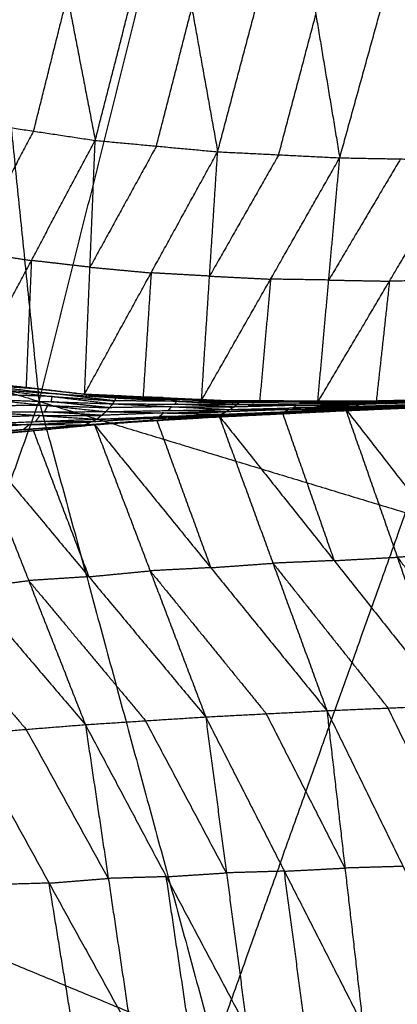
# Model space of a CAD drawing. Header units: millimetres. Extents: x -106 to 110, y -96 to 120.
# Tile 696 of 1020: x 90.96 to 94.22, y -20.34 to -11.84. Entities that reach past the tile are written whole.
import ezdxf

# ---------------------------------------------------------------- set-up
doc = ezdxf.new("R2010")
doc.units = ezdxf.units.MM
doc.header["$MEASUREMENT"] = 0
doc.layers.add('Default', color=7, linetype='Continuous', true_color=0x000000)

msp = doc.modelspace()

# ---------------------------------------------------------------- linework, layer by layer
at = {"layer": 'Default'}
for points in [[(90.1521, -5.6152, 7.9444), (90.6383, -10.3751, 8.5305), (91.1244, -15.1351, 9.1165)], [(91.1244, -15.1351, 9.1165), (92.237, -10.6931, 9.1165), (93.3497, -6.2512, 9.1165)], [(93.3497, -6.2512, 9.1165), (95.4053, -11.6542, 10.5669), (97.4608, -17.0572, 12.0172)], [(90.5452, -12.7208, 4.0545), (90.8366, -11.5548, 3.5366), (91.1281, -10.3888, 3.0187)], [(91.1281, -10.3888, 3.0187), (91.3691, -11.635, 3.7112), (91.61, -12.8811, 4.4038)], [(91.61, -12.8811, 4.4038), (91.9159, -11.6873, 3.8725), (92.2218, -10.4934, 3.3411)], [(92.2218, -10.4934, 3.3411), (92.4448, -11.7363, 4.0577), (92.6678, -12.9792, 4.7743)], [(92.6678, -12.9792, 4.7743), (92.9893, -11.7676, 4.2351), (93.3107, -10.556, 3.6959)], [(93.3107, -10.556, 3.6959), (93.5168, -11.7937, 4.4316), (93.723, -13.0313, 5.1673)], [(93.723, -13.0313, 5.1673), (94.0614, -11.8093, 4.6251), (94.3999, -10.5873, 4.0829)], [(91.0776, -12.8009, 4.2292), (91.2233, -12.2179, 3.9702), (91.3691, -11.635, 3.7112)], [(92.1389, -12.9301, 4.589), (92.2919, -12.3332, 4.3234), (92.4448, -11.7363, 4.0577)], [(93.1954, -13.0052, 4.9708), (93.3561, -12.3994, 4.7012), (93.5168, -11.7937, 4.4316)], [(90.5452, -12.7208, 4.0545), (91.0776, -12.8009, 4.2292), (91.61, -12.8811, 4.4038)], [(91.0776, -12.8009, 4.2292), (90.8016, -13.3195, 4.6576), (90.5256, -13.8381, 5.086)], [(90.506, -14.9555, 6.1175), (91.058, -13.9183, 5.2607), (91.61, -12.8811, 4.4038)], [(91.5183, -15.071, 6.5163), (91.5642, -13.9761, 5.4601), (91.61, -12.8811, 4.4038)], [(91.61, -12.8811, 4.4038), (92.1389, -12.9301, 4.589), (92.6678, -12.9792, 4.7743)], [(91.5183, -15.071, 6.5163), (92.0931, -14.0251, 5.6453), (92.6678, -12.9792, 4.7743)], [(92.1389, -12.9301, 4.589), (91.8515, -13.4531, 5.0246), (91.5642, -13.9761, 5.4601)], [(92.5284, -15.1275, 6.9241), (92.5981, -14.0533, 5.8492), (92.6678, -12.9792, 4.7743)], [(93.1954, -13.0052, 4.9708), (92.8968, -13.5293, 5.41), (92.5981, -14.0533, 5.8492)], [(92.6678, -12.9792, 4.7743), (93.1954, -13.0052, 4.9708), (93.723, -13.0313, 5.1673)], [(92.5284, -15.1275, 6.9241), (93.1257, -14.0794, 6.0457), (93.723, -13.0313, 5.1673)], [(93.5331, -15.1427, 7.342), (93.6281, -14.087, 6.2546), (93.723, -13.0313, 5.1673)], [(93.5331, -15.1427, 7.342), (94.153, -14.0967, 6.4618), (94.7729, -13.0507, 5.5816)], [(94.2479, -13.041, 5.3744), (93.938, -13.564, 5.8145), (93.6281, -14.087, 6.2546)], [(93.723, -13.0313, 5.1673), (94.2479, -13.041, 5.3744), (94.7729, -13.0507, 5.5816)], [(90.5256, -13.8381, 5.086), (90.7918, -13.8782, 5.1733), (91.058, -13.9183, 5.2607)], [(91.058, -13.9183, 5.2607), (91.0351, -14.4658, 5.7888), (91.0121, -15.0132, 6.3169)], [(91.5642, -13.9761, 5.4601), (91.3111, -13.9472, 5.3604), (91.058, -13.9183, 5.2607)], [(91.5642, -13.9761, 5.4601), (91.8286, -14.0006, 5.5527), (92.0931, -14.0251, 5.6453)], [(92.0931, -14.0251, 5.6453), (92.0582, -14.5622, 6.1827), (92.0233, -15.0993, 6.7202)], [(92.5981, -14.0533, 5.8492), (92.3456, -14.0392, 5.7472), (92.0931, -14.0251, 5.6453)], [(92.5981, -14.0533, 5.8492), (92.8619, -14.0664, 5.9474), (93.1257, -14.0794, 6.0457)], [(93.1257, -14.0794, 6.0457), (93.0782, -14.6073, 6.5894), (93.0308, -15.1351, 7.133)], [(93.6281, -14.087, 6.2546), (93.3769, -14.0832, 6.1502), (93.1257, -14.0794, 6.0457)], [(93.6281, -14.087, 6.2546), (93.8905, -14.0919, 6.3582), (94.153, -14.0967, 6.4618)], [(94.153, -14.0967, 6.4618), (94.0956, -14.6169, 7.0107), (94.0383, -15.137, 7.5596)], [(94.6581, -14.091, 6.6794), (94.4056, -14.0939, 6.5706), (94.153, -14.0967, 6.4618)], [(88.0046, -14.1887, 7.9444), (89.5645, -14.6619, 8.5305), (91.1244, -15.1351, 9.1165)], [(90.506, -14.9555, 6.1175), (91.0121, -15.0132, 6.3169), (91.5183, -15.071, 6.5163)], [(90.506, -14.9555, 6.1175), (91.1487, -15.0304, 6.3408), (91.7915, -15.1053, 6.564)], [(90.6095, -14.9928, 6.1094), (90.9309, -15.0303, 6.2211), (91.2522, -15.0677, 6.3327)], [(91.1487, -15.0304, 6.3408), (90.8791, -15.0116, 6.2251), (90.6095, -14.9928, 6.1094)], [(90.713, -15.0301, 6.1014), (91.238, -15.0931, 6.3091), (91.7629, -15.156, 6.5169)], [(90.713, -15.0301, 6.1014), (91.2522, -15.0677, 6.3327), (91.7915, -15.1053, 6.564)], [(91.0121, -15.0132, 6.3169), (91.0804, -15.0218, 6.3288), (91.1487, -15.0304, 6.3408)], [(91.1487, -15.0304, 6.3408), (91.4018, -15.0593, 6.4405), (91.6549, -15.0882, 6.5402)], [(88.039, -23.7581, 9.1165), (89.5817, -19.4466, 9.1165), (91.1244, -15.1351, 9.1165)], [(90.6961, -15.1191, 6.0413), (91.1995, -15.1713, 6.2697), (91.703, -15.2234, 6.4982)], [(90.6961, -15.1191, 6.0413), (91.2295, -15.1376, 6.2791), (91.7629, -15.156, 6.5169)], [(91.238, -15.0931, 6.3091), (90.9713, -15.0839, 6.1902), (90.7045, -15.0746, 6.0713)], [(91.1244, -15.1351, 9.1165), (92.6405, -20.7136, 10.5669), (94.1566, -26.2921, 12.0172)], [(91.1244, -15.1351, 9.1165), (94.2926, -16.0962, 10.5669), (97.4608, -17.0572, 12.0172)], [(91.2295, -15.1376, 6.2791), (91.2337, -15.1153, 6.2941), (91.238, -15.0931, 6.3091)], [(91.238, -15.0931, 6.3091), (91.5076, -15.1119, 6.4248), (91.7772, -15.1307, 6.5405)], [(91.7772, -15.1307, 6.5405), (91.5147, -15.0992, 6.4366), (91.2522, -15.0677, 6.3327)], [(91.5183, -15.071, 6.5163), (91.6549, -15.0882, 6.5402), (91.7915, -15.1053, 6.564)], [(91.5183, -15.071, 6.5163), (92.0233, -15.0993, 6.7202), (92.5284, -15.1275, 6.9241)], [(91.5183, -15.071, 6.5163), (92.1933, -15.1023, 6.7713), (92.8683, -15.1336, 7.0262)], [(91.6549, -15.0882, 6.5402), (91.9924, -15.1038, 6.6677), (92.3299, -15.1195, 6.7951)], [(92.1933, -15.1023, 6.7713), (91.9241, -15.0952, 6.6557), (91.6549, -15.0882, 6.5402)], [(91.7629, -15.156, 6.5169), (91.7772, -15.1307, 6.5405), (91.7915, -15.1053, 6.564)], [(92.3132, -15.1338, 6.7763), (92.0452, -15.1322, 6.6584), (91.7772, -15.1307, 6.5405)], [(91.7915, -15.1053, 6.564), (92.3132, -15.1338, 6.7763), (92.835, -15.1622, 6.9886)], [(91.7915, -15.1053, 6.564), (92.3299, -15.1195, 6.7951), (92.8683, -15.1336, 7.0262)], [(92.0233, -15.0993, 6.7202), (92.1083, -15.1008, 6.7457), (92.1933, -15.1023, 6.7713)], [(92.1933, -15.1023, 6.7713), (92.4458, -15.1164, 6.8732), (92.6984, -15.1306, 6.9751)], [(92.299, -15.1591, 6.7528), (92.3061, -15.1464, 6.7645), (92.3132, -15.1338, 6.7763)], [(92.3132, -15.1338, 6.7763), (92.5824, -15.1408, 6.8919), (92.8517, -15.1479, 7.0074)], [(92.8517, -15.1479, 7.0074), (92.5908, -15.1337, 6.9013), (92.3299, -15.1195, 6.7951)], [(92.5284, -15.1275, 6.9241), (92.6984, -15.1306, 6.9751), (92.8683, -15.1336, 7.0262)], [(92.5284, -15.1275, 6.9241), (93.0308, -15.1351, 7.133), (93.5331, -15.1427, 7.342)], [(92.5284, -15.1275, 6.9241), (93.2401, -15.129, 7.2108), (93.9518, -15.1306, 7.4976)], [(93.2401, -15.129, 7.2108), (92.9692, -15.1298, 7.093), (92.6984, -15.1306, 6.9751)], [(92.6984, -15.1306, 6.9751), (93.0542, -15.1313, 7.1185), (93.4101, -15.1321, 7.2619)], [(92.835, -15.1622, 6.9886), (92.8517, -15.1479, 7.0074), (92.8683, -15.1336, 7.0262)], [(92.8683, -15.1336, 7.0262), (93.4101, -15.1321, 7.2619), (93.9518, -15.1306, 7.4976)], [(92.8683, -15.1336, 7.0262), (93.3928, -15.1406, 7.2464), (93.9172, -15.1477, 7.4666)], [(93.0308, -15.1351, 7.133), (93.1354, -15.1321, 7.1719), (93.2401, -15.129, 7.2108)], [(93.2401, -15.129, 7.2108), (93.4913, -15.1329, 7.3153), (93.7425, -15.1367, 7.4198)], [(93.9345, -15.1391, 7.4821), (93.6723, -15.1356, 7.372), (93.4101, -15.1321, 7.2619)], [(93.5331, -15.1427, 7.342), (93.7425, -15.1367, 7.4198), (93.9518, -15.1306, 7.4976)], [(93.5331, -15.1427, 7.342), (94.0383, -15.137, 7.5596), (94.5434, -15.1313, 7.7772)], [(93.7425, -15.1367, 7.4198), (93.995, -15.1338, 7.5286), (94.2476, -15.1309, 7.6374)], [(93.9172, -15.1477, 7.4666), (94.4646, -15.1339, 7.7123), (95.0119, -15.1201, 7.958)], [(93.9172, -15.1477, 7.4666), (93.9345, -15.1391, 7.4821), (93.9518, -15.1306, 7.4976)], [(94.4818, -15.1254, 7.7278), (94.2082, -15.1322, 7.605), (93.9345, -15.1391, 7.4821)], [(93.9518, -15.1306, 7.4976), (94.4973, -15.1195, 7.7408), (95.0428, -15.1085, 7.9839)], [(93.9518, -15.1306, 7.4976), (94.4818, -15.1254, 7.7278), (95.0119, -15.1201, 7.958)], [(93.9518, -15.1306, 7.4976), (94.2476, -15.1309, 7.6374), (94.5434, -15.1313, 7.7772)], [(94.2476, -15.1309, 7.6374), (94.1429, -15.134, 7.5985), (94.0383, -15.137, 7.5596)], [(91.1995, -15.1713, 6.2697), (90.9343, -15.172, 6.1513), (90.669, -15.1728, 6.0329)], [(91.1724, -15.2249, 6.2614), (91.186, -15.1981, 6.2656), (91.1995, -15.1713, 6.2697)], [(91.1995, -15.1713, 6.2697), (91.4662, -15.1805, 6.3887), (91.733, -15.1897, 6.5076)], [(91.733, -15.1897, 6.5076), (91.4812, -15.1637, 6.3933), (91.2295, -15.1376, 6.2791)], [(91.703, -15.2234, 6.4982), (91.733, -15.1897, 6.5076), (91.7629, -15.156, 6.5169)], [(91.703, -15.2234, 6.4982), (92.239, -15.2144, 6.7338), (92.7751, -15.2053, 6.9694)], [(92.269, -15.1807, 6.7431), (92.001, -15.1852, 6.6254), (91.733, -15.1897, 6.5076)], [(91.7629, -15.156, 6.5169), (92.269, -15.1807, 6.7431), (92.7751, -15.2053, 6.9694)], [(91.7629, -15.156, 6.5169), (92.299, -15.1591, 6.7528), (92.835, -15.1622, 6.9886)], [(92.239, -15.2144, 6.7338), (92.254, -15.1975, 6.7385), (92.269, -15.1807, 6.7431)], [(92.7371, -15.2257, 6.9603), (92.4881, -15.22, 6.847), (92.239, -15.2144, 6.7338)], [(92.269, -15.1807, 6.7431), (92.537, -15.1822, 6.8611), (92.805, -15.1838, 6.979)], [(92.805, -15.1838, 6.979), (92.552, -15.1714, 6.8659), (92.299, -15.1591, 6.7528)], [(92.6047, -15.2725, 6.9412), (93.1887, -15.2365, 7.1962), (93.7726, -15.2006, 7.4512)], [(92.6047, -15.2725, 6.9412), (93.1555, -15.2452, 7.1748), (93.7063, -15.2179, 7.4084)], [(92.68, -15.2599, 7.0019), (93.2263, -15.2302, 7.2266), (93.7726, -15.2006, 7.4512)], [(92.6992, -15.2461, 6.9512), (93.245, -15.225, 7.1887), (93.7908, -15.2039, 7.4262)], [(92.6992, -15.2461, 6.9512), (92.7371, -15.2257, 6.9603), (92.7751, -15.2053, 6.9694)], [(92.6992, -15.2461, 6.9512), (93.2028, -15.232, 7.1798), (93.7063, -15.2179, 7.4084)], [(93.2829, -15.2046, 7.1978), (93.01, -15.2151, 7.079), (92.7371, -15.2257, 6.9603)], [(92.7751, -15.2053, 6.9694), (92.805, -15.1838, 6.979), (92.835, -15.1622, 6.9886)], [(92.7751, -15.2053, 6.9694), (93.3177, -15.1912, 7.2084), (93.8604, -15.177, 7.4475)], [(92.7751, -15.2053, 6.9694), (93.2829, -15.2046, 7.1978), (93.7908, -15.2039, 7.4262)], [(93.3477, -15.1696, 7.218), (93.0764, -15.1767, 7.0985), (92.805, -15.1838, 6.979)], [(92.835, -15.1622, 6.9886), (93.3761, -15.155, 7.2276), (93.9172, -15.1477, 7.4666)], [(92.835, -15.1622, 6.9886), (93.3477, -15.1696, 7.218), (93.8604, -15.177, 7.4475)], [(93.3928, -15.1406, 7.2464), (93.1222, -15.1443, 7.1269), (92.8517, -15.1479, 7.0074)], [(93.1887, -15.2365, 7.1962), (93.4641, -15.2229, 7.313), (93.7395, -15.2093, 7.4298)], [(93.2028, -15.232, 7.1798), (93.4757, -15.2215, 7.2986), (93.7486, -15.2109, 7.4173)], [(93.245, -15.225, 7.1887), (93.264, -15.2148, 7.1932), (93.2829, -15.2046, 7.1978)], [(93.7486, -15.2109, 7.4173), (93.4968, -15.2179, 7.303), (93.245, -15.225, 7.1887)], [(93.2829, -15.2046, 7.1978), (93.5543, -15.1975, 7.3173), (93.8256, -15.1905, 7.4368)], [(93.3177, -15.1912, 7.2084), (93.3327, -15.1804, 7.2132), (93.3477, -15.1696, 7.218)], [(93.8256, -15.1905, 7.4368), (93.5717, -15.1908, 7.3226), (93.3177, -15.1912, 7.2084)], [(93.3477, -15.1696, 7.218), (93.6182, -15.166, 7.3375), (93.8888, -15.1624, 7.457)], [(93.3761, -15.155, 7.2276), (93.3844, -15.1478, 7.237), (93.3928, -15.1406, 7.2464)], [(93.8888, -15.1624, 7.457), (93.6324, -15.1587, 7.3423), (93.3761, -15.155, 7.2276)], [(93.3928, -15.1406, 7.2464), (93.6636, -15.1399, 7.3642), (93.9345, -15.1391, 7.4821)], [(93.7063, -15.2179, 7.4084), (94.2971, -15.1851, 7.6709), (94.8879, -15.1523, 7.9334)], [(93.7063, -15.2179, 7.4084), (94.2664, -15.1938, 7.6536), (94.8265, -15.1696, 7.8989)], [(93.7063, -15.2179, 7.4084), (93.7395, -15.2093, 7.4298), (93.7726, -15.2006, 7.4512)], [(93.7063, -15.2179, 7.4084), (93.7486, -15.2109, 7.4173), (93.7908, -15.2039, 7.4262)], [(93.7395, -15.2093, 7.4298), (94.0349, -15.1928, 7.5611), (94.3303, -15.1764, 7.6923)], [(94.2971, -15.1851, 7.6709), (94.0183, -15.1972, 7.5504), (93.7395, -15.2093, 7.4298)], [(94.3087, -15.1868, 7.6625), (94.0286, -15.1988, 7.5399), (93.7486, -15.2109, 7.4173)], [(93.7726, -15.2006, 7.4512), (94.3303, -15.1764, 7.6923), (94.8879, -15.1523, 7.9334)], [(93.7726, -15.2006, 7.4512), (94.2207, -16.4807, 6.7507), (94.6689, -17.7608, 6.0501)], [(93.7726, -15.2006, 7.4512), (94.7554, -16.4608, 6.9822), (95.7383, -17.7209, 6.5132)], [(93.7908, -15.2039, 7.4262), (94.3456, -15.1826, 7.6726), (94.9005, -15.1614, 7.919)], [(93.7908, -15.2039, 7.4262), (94.3087, -15.1868, 7.6625), (94.8265, -15.1696, 7.8989)], [(93.7908, -15.2039, 7.4262), (93.8256, -15.1905, 7.4368), (93.8604, -15.177, 7.4475)], [(94.3804, -15.1692, 7.6832), (94.103, -15.1798, 7.56), (93.8256, -15.1905, 7.4368)], [(93.8604, -15.177, 7.4475), (94.4111, -15.1595, 7.6938), (94.9618, -15.142, 7.9402)], [(93.8604, -15.177, 7.4475), (93.8888, -15.1624, 7.457), (93.9172, -15.1477, 7.4666)], [(93.8604, -15.177, 7.4475), (94.3804, -15.1692, 7.6832), (94.9005, -15.1614, 7.919)], [(94.4395, -15.1448, 7.7034), (94.1641, -15.1536, 7.5802), (93.8888, -15.1624, 7.457)], [(93.9172, -15.1477, 7.4666), (94.4395, -15.1448, 7.7034), (94.9618, -15.142, 7.9402)], [(90.5636, -15.3307, 6.0265), (91.0935, -15.3096, 6.2569), (91.6235, -15.2885, 6.4872)], [(91.1327, -15.2574, 6.2559), (90.8677, -15.268, 6.1407), (90.6027, -15.2785, 6.0255)], [(90.6419, -15.2264, 6.0246), (91.1724, -15.2249, 6.2614), (91.703, -15.2234, 6.4982)], [(90.6419, -15.2264, 6.0246), (91.1327, -15.2574, 6.2559), (91.6235, -15.2885, 6.4872)], [(91.0935, -15.3096, 6.2569), (91.1131, -15.2835, 6.2564), (91.1327, -15.2574, 6.2559)], [(91.1327, -15.2574, 6.2559), (91.3979, -15.2567, 6.3743), (91.6632, -15.2559, 6.4927)], [(91.6632, -15.2559, 6.4927), (91.4178, -15.2404, 6.3771), (91.1724, -15.2249, 6.2614)], [(91.5211, -15.3373, 6.4927), (92.1006, -15.2986, 6.7473), (92.68, -15.2599, 7.0019)], [(91.5211, -15.3373, 6.4927), (92.0629, -15.3049, 6.717), (92.6047, -15.2725, 6.9412)], [(91.5211, -15.3373, 6.4927), (91.5723, -15.3129, 6.4899), (91.6235, -15.2885, 6.4872)], [(91.5625, -15.3371, 6.5369), (91.8523, -15.3178, 6.6642), (92.142, -15.2984, 6.7915)], [(92.1006, -15.2986, 6.7473), (91.8316, -15.3178, 6.6421), (91.5625, -15.3371, 6.5369)], [(92.1141, -15.2805, 6.7142), (91.8432, -15.2967, 6.6021), (91.5723, -15.3129, 6.4899)], [(91.604, -15.337, 6.5811), (92.142, -15.2984, 6.7915), (92.68, -15.2599, 7.0019)], [(91.6235, -15.2885, 6.4872), (91.6632, -15.2559, 6.4927), (91.703, -15.2234, 6.4982)], [(91.6235, -15.2885, 6.4872), (92.1613, -15.2673, 6.7192), (92.6992, -15.2461, 6.9512)], [(91.6235, -15.2885, 6.4872), (92.1141, -15.2805, 6.7142), (92.6047, -15.2725, 6.9412)], [(92.2011, -15.2348, 6.7247), (91.9322, -15.2453, 6.6087), (91.6632, -15.2559, 6.4927)], [(91.703, -15.2234, 6.4982), (92.2011, -15.2348, 6.7247), (92.6992, -15.2461, 6.9512)], [(92.0629, -15.3049, 6.717), (92.0885, -15.2927, 6.7156), (92.1141, -15.2805, 6.7142)], [(92.0629, -15.3049, 6.717), (92.0817, -15.3017, 6.7321), (92.1006, -15.2986, 6.7473)], [(92.1006, -15.2986, 6.7473), (92.3715, -15.2824, 6.8595), (92.6424, -15.2662, 6.9716)], [(92.1141, -15.2805, 6.7142), (92.383, -15.2699, 6.8302), (92.652, -15.2593, 6.9462)], [(92.142, -15.2984, 6.7915), (92.375, -15.9349, 6.446), (92.6081, -16.5715, 6.1004)], [(92.1613, -15.2673, 6.7192), (92.1812, -15.251, 6.722), (92.2011, -15.2348, 6.7247)], [(92.652, -15.2593, 6.9462), (92.4066, -15.2633, 6.8327), (92.1613, -15.2673, 6.7192)], [(92.2011, -15.2348, 6.7247), (92.4691, -15.2302, 6.8425), (92.7371, -15.2257, 6.9603)], [(92.6047, -15.2725, 6.9412), (92.652, -15.2593, 6.9462), (92.6992, -15.2461, 6.9512)], [(92.6047, -15.2725, 6.9412), (92.6424, -15.2662, 6.9716), (92.68, -15.2599, 7.0019)], [(92.6424, -15.2662, 6.9716), (92.9343, -15.2482, 7.0991), (93.2263, -15.2302, 7.2266)], [(93.1887, -15.2365, 7.1962), (92.9155, -15.2514, 7.0839), (92.6424, -15.2662, 6.9716)], [(93.2028, -15.232, 7.1798), (92.9274, -15.2456, 7.063), (92.652, -15.2593, 6.9462)], [(92.68, -15.2599, 7.0019), (93.1461, -16.5329, 6.3108), (93.6121, -17.806, 5.6196)], [(92.68, -15.2599, 7.0019), (93.6745, -16.5103, 6.526), (94.6689, -17.7608, 6.0501)], [(93.1555, -15.2452, 7.1748), (93.1791, -15.2386, 7.1773), (93.2028, -15.232, 7.1798)], [(93.1555, -15.2452, 7.1748), (93.1721, -15.2409, 7.1855), (93.1887, -15.2365, 7.1962)], [(93.2263, -15.2302, 7.2266), (93.4504, -15.8703, 6.8763), (93.6745, -16.5103, 6.526)], [(90.4572, -15.416, 6.058), (91.0306, -15.3765, 6.3196), (91.604, -15.337, 6.5811)], [(90.4572, -15.416, 6.058), (90.9892, -15.3767, 6.2753), (91.5211, -15.3373, 6.4927)], [(91.0306, -15.3765, 6.3196), (90.7658, -15.402, 6.2211), (90.501, -15.4275, 6.1227)], [(90.501, -15.4275, 6.1227), (90.7877, -15.4077, 6.2535), (91.0744, -15.3879, 6.3843)], [(91.0423, -15.334, 6.2596), (90.7764, -15.3537, 6.1509), (90.5104, -15.3733, 6.0423)], [(90.5449, -15.4389, 6.1874), (91.0744, -15.3879, 6.3843), (91.604, -15.337, 6.5811)], [(90.5636, -15.3307, 6.0265), (91.0423, -15.334, 6.2596), (91.5211, -15.3373, 6.4927)], [(90.9892, -15.3767, 6.2753), (91.0158, -15.3553, 6.2675), (91.0423, -15.334, 6.2596)], [(90.9892, -15.3767, 6.2753), (91.0099, -15.3766, 6.2975), (91.0306, -15.3765, 6.3196)], [(91.0306, -15.3765, 6.3196), (91.2966, -15.3568, 6.4282), (91.5625, -15.3371, 6.5369)], [(91.0423, -15.334, 6.2596), (91.3073, -15.3234, 6.3748), (91.5723, -15.3129, 6.4899)], [(91.0744, -15.3879, 6.3843), (91.3146, -16.0187, 6.0441), (91.5548, -16.6495, 5.7039)], [(91.5723, -15.3129, 6.4899), (91.3329, -15.3112, 6.3734), (91.0935, -15.3096, 6.2569)], [(91.5211, -15.3373, 6.4927), (91.5625, -15.3371, 6.5369), (91.604, -15.337, 6.5811)], [(91.604, -15.337, 6.5811), (92.0843, -16.5985, 5.9008), (92.5647, -17.8601, 5.2204)], [(91.604, -15.337, 6.5811), (92.6081, -16.5715, 6.1004), (93.6121, -17.806, 5.6196)], [(90.5449, -15.4389, 6.1874), (91.0348, -16.6828, 5.5197), (91.5248, -17.9268, 4.852)], [(90.5449, -15.4389, 6.1874), (91.5548, -16.6495, 5.7039), (92.5647, -17.8601, 5.2204)], [(89.5166, -15.5717, 5.8243), (90.5207, -16.7492, 5.3381), (91.5248, -17.9268, 4.852)], [(92.6405, -20.7136, 10.5669), (93.4665, -18.4049, 10.5669), (94.2926, -16.0962, 10.5669)], [(93.6745, -16.5103, 6.526), (93.9476, -16.4955, 6.6383), (94.2207, -16.4807, 6.7507)], [(94.7554, -16.4608, 6.9822), (94.4881, -16.4707, 6.8664), (94.2207, -16.4807, 6.7507)], [(94.2207, -16.4807, 6.7507), (94.7122, -17.1108, 6.5161), (95.2036, -17.7409, 6.2816)], [(92.6081, -16.5715, 6.1004), (92.3462, -16.585, 6.0006), (92.0843, -16.5985, 5.9008)], [(92.6081, -16.5715, 6.1004), (92.8771, -16.5522, 6.2056), (93.1461, -16.5329, 6.3108)], [(93.6745, -16.5103, 6.526), (93.4103, -16.5216, 6.4184), (93.1461, -16.5329, 6.3108)], [(93.1461, -16.5329, 6.3108), (93.6433, -17.1582, 6.0728), (94.1405, -17.7834, 5.8348)], [(91.5548, -16.6495, 5.7039), (91.2948, -16.6662, 5.6118), (91.0348, -16.6828, 5.5197)], [(91.5548, -16.6495, 5.7039), (91.8195, -16.624, 5.8023), (92.0843, -16.5985, 5.9008)], [(92.0843, -16.5985, 5.9008), (92.5864, -17.2158, 5.6604), (93.0884, -17.8331, 5.42)], [(90.5207, -16.7492, 5.3381), (90.7778, -16.716, 5.4289), (91.0348, -16.6828, 5.5197)], [(91.0348, -16.6828, 5.5197), (91.5398, -17.2881, 5.2779), (92.0447, -17.8934, 5.0362)], [(90.0092, -16.7902, 5.1716), (90.5112, -17.3789, 4.9285), (91.0133, -17.9677, 4.6854)], [(94.1566, -26.2921, 12.0172), (95.8087, -21.6746, 12.0172), (97.4608, -17.0572, 12.0172)], [(93.6121, -17.806, 5.6196), (94.1405, -17.7834, 5.8348), (94.6689, -17.7608, 6.0501)], [(92.5647, -17.8601, 5.2204), (93.0884, -17.8331, 5.42), (93.6121, -17.806, 5.6196)], [(93.7682, -19.1658, 5.3134), (93.4283, -18.4994, 5.3667), (93.0884, -17.8331, 5.42)], [(93.6121, -17.806, 5.6196), (93.7682, -19.1658, 5.3134), (93.9243, -20.5256, 5.0072)], [(93.6121, -17.806, 5.6196), (94.2704, -19.1512, 5.5205), (94.9288, -20.4964, 5.4213)], [(94.7988, -19.1286, 5.7357), (94.4697, -18.456, 5.7853), (94.1405, -17.7834, 5.8348)], [(90.5018, -18.0086, 4.5189), (91.0133, -17.9677, 4.6854), (91.5248, -17.9268, 4.852)], [(91.5248, -17.9268, 4.852), (92.0447, -17.8934, 5.0362), (92.5647, -17.8601, 5.2204)], [(91.5248, -17.9268, 4.852), (91.723, -19.255, 4.5607), (91.9212, -20.5832, 4.2694)], [(91.5248, -17.9268, 4.852), (92.2239, -19.2406, 4.7376), (92.923, -20.5544, 4.6233)], [(92.7438, -19.2072, 4.9218), (92.3943, -18.5503, 4.979), (92.0447, -17.8934, 5.0362)], [(92.5647, -17.8601, 5.2204), (92.7438, -19.2072, 4.9218), (92.923, -20.5544, 4.6233)], [(92.5647, -17.8601, 5.2204), (93.2445, -19.1928, 5.1138), (93.9243, -20.5256, 5.0072)], [(90.5018, -18.0086, 4.5189), (91.2115, -19.2959, 4.3942), (91.9212, -20.5832, 4.2694)], [(91.723, -19.255, 4.5607), (91.3681, -18.6113, 4.6231), (91.0133, -17.9677, 4.6854)], [(92.2239, -19.2406, 4.7376), (92.4839, -19.2239, 4.8297), (92.7438, -19.2072, 4.9218)], [(93.2445, -19.1928, 5.1138), (92.9942, -19.2, 5.0178), (92.7438, -19.2072, 4.9218)], [(93.2445, -19.1928, 5.1138), (93.5064, -19.1793, 5.2136), (93.7682, -19.1658, 5.3134)], [(93.4237, -20.54, 4.8153), (93.3341, -19.8664, 4.9645), (93.2445, -19.1928, 5.1138)], [(94.2704, -19.1512, 5.5205), (94.0193, -19.1585, 5.4169), (93.7682, -19.1658, 5.3134)], [(91.2115, -19.2959, 4.3942), (90.9624, -19.3028, 4.3145), (90.7133, -19.3097, 4.2348)], [(91.2115, -19.2959, 4.3942), (91.4672, -19.2754, 4.4774), (91.723, -19.255, 4.5607)], [(91.423, -20.597, 4.11), (91.3173, -19.9464, 4.2521), (91.2115, -19.2959, 4.3942)], [(92.2239, -19.2406, 4.7376), (91.9734, -19.2478, 4.6492), (91.723, -19.255, 4.5607)], [(92.4221, -20.5688, 4.4464), (92.323, -19.9047, 4.592), (92.2239, -19.2406, 4.7376)], [(89.5817, -19.4466, 9.1165), (91.1111, -20.0801, 9.8417), (92.6405, -20.7136, 10.5669)]]:
    msp.add_open_spline(points, degree=2, dxfattribs=at)

doc.saveas('drawing.dxf')
